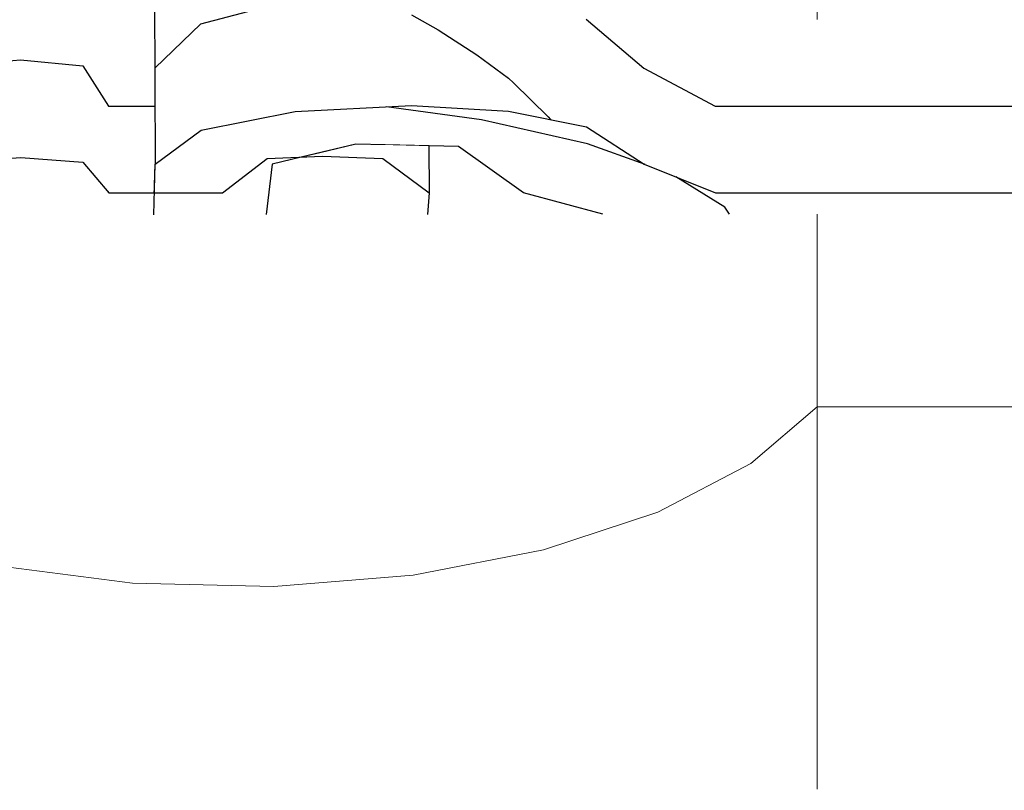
# Model space of a CAD drawing. Header units: millimetres. Extents: x -36478 to 31050, y -14815 to 11827.
# Tile 517 of 656: x -7242 to -7143, y 10744 to 10821. Entities that reach past the tile are written whole.
import ezdxf

# ---------------------------------------------------------------- set-up
doc = ezdxf.new("R2010")
doc.units = ezdxf.units.MM
doc.header["$MEASUREMENT"] = 0
doc.linetypes.add('Wipeout_Contour', pattern=[1000, 0, -1000])
for name, color, linetype in [('Nové_Konstrukce - krov', 7, 'Continuous'), ('Nové_Kóty - SP', 7, 'Continuous'), ('Nové_Výplně - Povrchové', 7, 'Continuous')]:
    doc.layers.add(name, color=color, linetype=linetype)
doc.styles.add('GENEROVANÝ_STYL_2', font='txt')
doc.dimstyles.new('GENEROVANÝ_STYL__1', dxfattribs={"dimtxt": 125, "dimasz": 190, "dimexe": 0.18, "dimexo": 300, "dimgap": 0, "dimtad": 1, "dimdec": 0, "dimzin": 0, "dimdsep": 46, "dimtxsty": 'GENEROVANÝ_STYL_2', "dimblk": 'ARROWHEAD_6', "dimblk1": 'ARROWHEAD_6', "dimblk2": 'ARROWHEAD_6', "dimcen": 0.09, "dimclrd": 1, "dimclre": 1, "dimclrt": 1, "dimazin": 0, "dimtfac": 1, "dimtdec": 4, "dimtmove": 0, "dimatfit": 3, "dimfxl": 1, "dimtolj": 1, "dimtzin": 0, "dimarcsym": 0})
doc.dimstyles.new('GENEROVANÝ_STYL__2', dxfattribs={"dimtxt": 125, "dimasz": 190, "dimexe": 0.18, "dimexo": 300, "dimgap": 0, "dimtad": 1, "dimdec": 0, "dimzin": 0, "dimdsep": 46, "dimtxsty": 'GENEROVANÝ_STYL_2', "dimblk": 'ARROWHEAD_6', "dimblk1": 'ARROWHEAD_6', "dimblk2": 'ARROWHEAD_6', "dimcen": 0.09, "dimclrd": 1, "dimclre": 1, "dimclrt": 1, "dimazin": 0, "dimtfac": 1, "dimtdec": 4, "dimtmove": 2, "dimatfit": 3, "dimfxl": 1, "dimtolj": 1, "dimtzin": 0, "dimarcsym": 0})

# ---------------------------------------------------------------- blocks, each defined once
blk = doc.blocks.new('*X13')
at = {"layer": 'Nové_Výplně - Povrchové', "color": 21, "linetype": 'Continuous', "lineweight": 20, "true_color": 0xffaaaa}
for p, q in [((-7161.724, 10849.613), (-7161.724, 10807.029)), ((-7161.724, 10806.802), (-7161.724, 10743.924)), ((-7168.392, 10776.581), (-7161.724, 10782.27)), ((-7137.706, 10782.27), (-7161.724, 10782.27)), ((-7177.702, 10771.715), (-7168.392, 10776.581)), ((-7189.179, 10767.922), (-7177.702, 10771.715)), ((-7202.238, 10765.394), (-7189.179, 10767.922)), ((-7244.052, 10766.337), (-7230.393, 10764.581)), ((-7216.214, 10764.261), (-7202.238, 10765.394)), ((-7230.393, 10764.581), (-7216.214, 10764.261))]:
    blk.add_line(p, q, dxfattribs=at)
blk = doc.blocks.new('výplň_6_1', base_point=(0, 0))
at = {"layer": 'Nové_Výplně - Povrchové', "color": 21, "linetype": 'Continuous', "lineweight": 20, "true_color": 0xffaaaa}
blk.add_blockref('*X13', (0, 0), dxfattribs=at)
blk = doc.blocks.new('*D6316')
at = {"layer": 'Nové_Kóty - SP', "color": 1, "linetype": 'Continuous', "lineweight": 25}
for p, q in [((-6330.406, 9887.654), (-4580.704, 11090.342)), ((-6160.469, 9640.426), (-6436.616, 10042.172)), ((-6304.642, 10026.709), (-6356.169, 9748.599)), ((-9579.031, 7654.656), (-6330.406, 9887.654)), ((-9553.267, 7793.711), (-9604.795, 7515.601))]:
    blk.add_line(p, q, dxfattribs=at)
at = {"layer": 'Nové_Kóty - SP', "color": 1, "lineweight": 25, "insert": (-8145, 8670.698), "char_height": 125, "attachment_point": 7, "rotation": 34.50335, "style": 'GENEROVANÝ_STYL_2'}
blk.add_mtext('\\A1;{\\pql;\\fArial|b0|i0|c0|p38;3\xa0942}', dxfattribs=at)
blk = doc.blocks.new('ARROWHEAD_6')
at = {"color": 0, "linetype": 'Continuous', "lineweight": 0}
for p, q in [((-0.5, -0.5), (0.5, 0.5)), ((0, 0), (-1, 0))]:
    blk.add_line(p, q, dxfattribs=at)
blk = doc.blocks.new('*D6326')
at = {"layer": 'Nové_Kóty - SP', "color": 1, "linetype": 'Continuous', "lineweight": 25}
for p, q in [((-4581.243, 11091.126), (-4857.389, 11492.871)), ((-4776.943, 11199.299), (-4725.415, 11477.408)), ((-4751.179, 11338.354), (-4627.565, 11423.322)), ((-10278.773, 7538.867), (-4751.179, 11338.354)), ((-10108.837, 7291.639), (-10384.984, 7693.384)), ((-10253.01, 7677.922), (-10304.537, 7399.812)), ((-10402.387, 7453.899), (-10278.773, 7538.867))]:
    blk.add_line(p, q, dxfattribs=at)
at = {"layer": 'Nové_Kóty - SP', "color": 1, "lineweight": 25, "insert": (-8042.901, 9106.069), "char_height": 125, "attachment_point": 7, "rotation": 34.50335, "style": 'GENEROVANÝ_STYL_2'}
blk.add_mtext('\\A1;{\\pql;\\fArial|b0|i0|c0|p38;6\xa0707- KROKEV}', dxfattribs=at)
blk = doc.blocks.new('*D6327')
at = {"layer": 'Nové_Kóty - SP', "color": 1, "linetype": 'Continuous', "lineweight": 25}
for p, q in [((-10443.646, 7778.728), (-4851.304, 11622.721)), ((-10273.71, 7531.5), (-10549.856, 7933.246)), ((-10294.793, 7517.008), (-10570.94, 7918.754)), ((-10417.882, 7917.783), (-10469.41, 7639.673)), ((-10490.493, 7625.181), (-10438.966, 7903.291)), ((-10464.73, 7764.236), (-10443.646, 7778.728)), ((-10588.344, 7679.268), (-10464.73, 7764.236))]:
    blk.add_line(p, q, dxfattribs=at)
at = {"layer": 'Nové_Kóty - SP', "color": 1, "lineweight": 25, "insert": (-10717.643, 7620.728), "char_height": 125, "attachment_point": 7, "rotation": 34.50335, "style": 'GENEROVANÝ_STYL_2'}
blk.add_mtext('\\A1;{\\pql;\\fArial|b0|i0|c0|p38;25}', dxfattribs=at)
blk = doc.blocks.new('*D6328')
at = {"layer": 'Nové_Kóty - SP', "color": 1, "linetype": 'Continuous', "lineweight": 25}
for p, q in [((-4681.368, 11375.493), (-4957.514, 11777.238)), ((-4877.068, 11483.666), (-4825.54, 11761.775)), ((-4851.304, 11622.721), (-4727.69, 11707.689)), ((-10443.646, 7778.728), (-4851.304, 11622.721)), ((-10417.882, 7917.783), (-10469.41, 7639.673)), ((-10490.493, 7625.181), (-10438.966, 7903.291))]:
    blk.add_line(p, q, dxfattribs=at)
at = {"layer": 'Nové_Kóty - SP', "color": 1, "lineweight": 25, "insert": (-7480.187, 9877.096), "char_height": 125, "attachment_point": 7, "rotation": 34.50335, "style": 'GENEROVANÝ_STYL_2'}
blk.add_mtext('\\A1;{\\pql;\\fArial|b0|i0|c0|p38;+ 6 787}', dxfattribs=at)

msp = doc.modelspace()

# ---------------------------------------------------------------- block references
at = {"layer": 'Nové_Výplně - Povrchové', "color": 21, "linetype": 'Continuous', "lineweight": 20, "true_color": 0xffaaaa}
msp.add_blockref('výplň_6_1', (0, 0), dxfattribs=at)

# ---------------------------------------------------------------- next in the draw order: wipeouts: each hides what was drawn before it
at = {"color": 254, "linetype": 'Wipeout_Contour', "lineweight": 0, "ltscale": 52030.009372}
msp.add_wipeout([(-7228.168, 10825.799), (-7228.233, 10821.08), (-7228.192, 10803.717), (-7228.123, 10806.607)], dxfattribs=at).dxf.layer = 'Nové_Výplně - Povrchové'

# ---------------------------------------------------------------- next in the draw order: wipeouts: each hides what was drawn before it
at = {"color": 254, "linetype": 'Wipeout_Contour', "lineweight": 0, "ltscale": 284482.245964}
msp.add_wipeout([(-7228.123, 10806.607), (-7228.245, 10801.518), (-7216.978, 10801.531), (-7216.387, 10806.607), (-7207.981, 10808.614), (-7197.68, 10808.381), (-7191.18, 10803.717), (-7183.216, 10801.569), (-6873.243, 10801.919), (-6873.2, 10803.717), (-6877.769, 10803.717), (-6880.362, 10806.799), (-6886.588, 10807.252), (-6893.324, 10806.843), (-6895.587, 10803.717), (-7171.927, 10803.717), (-7179.077, 10806.607), (-7184.857, 10810.34), (-7192.687, 10811.924), (-7202.402, 10812.488), (-7214.07, 10811.89), (-7223.503, 10810.006)], dxfattribs=at).dxf.layer = 'Nové_Výplně - Povrchové'

# ---------------------------------------------------------------- next in the draw order: linework, layer by layer
at = {"layer": 'Nové_Konstrukce - krov', "color": 1, "linetype": 'Continuous', "lineweight": 25}
for p, q in [((-7191.18, 10803.717), (-7197.68, 10808.381)), ((-7226.532, 10803.717), (-7221.36, 10803.717)), ((-7183.216, 10801.569), (-7191.18, 10803.717)), ((-7170.508, 10801.583), (-7170.976, 10802.286))]:
    msp.add_line(p, q, dxfattribs=at)

# ---------------------------------------------------------------- next in the draw order: wipeouts: each hides what was drawn before it
at = {"color": 254, "linetype": 'Wipeout_Contour', "lineweight": 0, "ltscale": 52016.658597}
msp.add_wipeout([(-7202.402, 10812.488), (-7202.456, 10835.402), (-7214.123, 10834.425), (-7214.07, 10811.89)], dxfattribs=at).dxf.layer = 'Nové_Výplně - Povrchové'
at = {"color": 254, "linetype": 'Wipeout_Contour', "lineweight": 0, "ltscale": 52038.590801}
msp.add_wipeout([(-7223.553, 10831.348), (-7228.168, 10825.799), (-7228.123, 10806.607), (-7223.503, 10810.006)], dxfattribs=at).dxf.layer = 'Nové_Výplně - Povrchové'
at = {"color": 254, "linetype": 'Wipeout_Contour', "lineweight": 0, "ltscale": 51913.286121}
msp.add_wipeout([(-7171.927, 10803.717), (-7171.967, 10821.08), (-7179.122, 10825.799), (-7179.077, 10806.607)], dxfattribs=at).dxf.layer = 'Nové_Výplně - Povrchové'
at = {"color": 254, "linetype": 'Wipeout_Contour', "lineweight": 0, "ltscale": 38978.751646}
msp.add_wipeout([(-7211.325, 10807.816), (-7213.468, 10807.304), (-7211.324, 10807.402)], dxfattribs=at).dxf.layer = 'Nové_Výplně - Povrchové'

# ---------------------------------------------------------------- next in the draw order: wipeouts: each hides what was drawn before it
at = {"color": 254, "linetype": 'Wipeout_Contour', "lineweight": 0, "ltscale": 52034.594921}
msp.add_wipeout([(-7223.553, 10831.348), (-7223.503, 10810.006), (-7214.07, 10811.89), (-7214.123, 10834.425)], dxfattribs=at).dxf.layer = 'Nové_Výplně - Povrchové'
at = {"color": 254, "linetype": 'Wipeout_Contour', "lineweight": 0, "ltscale": 51942.111553}
msp.add_wipeout([(-7179.122, 10825.799), (-7184.907, 10831.894), (-7184.857, 10810.34), (-7179.077, 10806.607)], dxfattribs=at).dxf.layer = 'Nové_Výplně - Povrchové'
at = {"color": 254, "linetype": 'Wipeout_Contour', "lineweight": 0, "ltscale": 51892.983015}
msp.add_wipeout([(-7166.388, 10803.717), (-7166.428, 10821.08), (-7171.967, 10821.08), (-7171.927, 10803.717)], dxfattribs=at).dxf.layer = 'Nové_Výplně - Povrchové'
at = {"color": 254, "linetype": 'Wipeout_Contour', "lineweight": 0, "ltscale": 288842.275049}
msp.add_wipeout([(-7583.116, 10806.607), (-7583.247, 10801.117), (-7572.017, 10801.13), (-7571.38, 10806.607), (-7562.973, 10808.614), (-7552.672, 10808.381), (-7546.173, 10803.717), (-7536.729, 10801.17), (-7228.245, 10801.518), (-7228.192, 10803.717), (-7232.762, 10803.717), (-7235.355, 10806.799), (-7241.581, 10807.252), (-7248.316, 10806.843), (-7250.58, 10803.717), (-7526.919, 10803.717), (-7534.07, 10806.607), (-7539.85, 10810.34), (-7547.68, 10811.924), (-7557.395, 10812.488), (-7569.063, 10811.89), (-7578.496, 10810.006)], dxfattribs=at).dxf.layer = 'Nové_Výplně - Povrchové'
at = {"color": 254, "linetype": 'Wipeout_Contour', "lineweight": 0, "ltscale": 90925.699507}
msp.add_wipeout([(-7216.978, 10801.531), (-7200.798, 10801.549), (-7200.649, 10803.717), (-7205.292, 10807.15), (-7211.324, 10807.402), (-7213.468, 10807.304), (-7216.387, 10806.607)], dxfattribs=at).dxf.layer = 'Nové_Výplně - Povrchové'

# ---------------------------------------------------------------- next in the draw order: linework, layer by layer
at = {"layer": 'Nové_Konstrukce - krov', "color": 1, "linetype": 'Continuous', "lineweight": 25}
for p, q in [((-7223.528, 10820.677), (-7214.096, 10823.157)), ((-7179.1, 10816.203), (-7171.947, 10812.399)), ((-7223.503, 10810.006), (-7214.07, 10811.89)), ((-7178.993, 10806.573), (-7184.746, 10808.636)), ((-7221.36, 10803.717), (-7216.893, 10807.148)), ((-7216.387, 10806.607), (-7216.978, 10801.531)), ((-7213.468, 10807.304), (-7216.387, 10806.607)), ((-7179.077, 10806.607), (-7171.927, 10803.717)), ((-7170.976, 10802.286), (-7175.919, 10805.331))]:
    msp.add_line(p, q, dxfattribs=at)

# ---------------------------------------------------------------- next in the draw order: wipeouts: each hides what was drawn before it
at = {"color": 254, "linetype": 'Wipeout_Contour', "lineweight": 0, "ltscale": 51968.880727}
msp.add_wipeout([(-7184.907, 10831.894), (-7192.74, 10834.481), (-7192.687, 10811.924), (-7184.857, 10810.34)], dxfattribs=at).dxf.layer = 'Nové_Výplně - Povrchové'
at = {"color": 254, "linetype": 'Wipeout_Contour', "lineweight": 0, "ltscale": 52043.568128}
msp.add_wipeout([(-7232.762, 10803.717), (-7232.802, 10821.08), (-7235.4, 10826.112), (-7235.355, 10806.799)], dxfattribs=at).dxf.layer = 'Nové_Výplně - Povrchové'
at = {"color": 254, "linetype": 'Wipeout_Contour', "lineweight": 0, "ltscale": 51597.259781}
msp.add_wipeout([(-6900.822, 10803.717), (-6900.863, 10821.08), (-7166.428, 10821.08), (-7166.388, 10803.717)], dxfattribs=at).dxf.layer = 'Nové_Výplně - Povrchové'
at = {"color": 254, "linetype": 'Wipeout_Contour', "lineweight": 0, "ltscale": 51950.297789}
msp.add_wipeout([(-7200.66, 10808.448), (-7205.295, 10808.553), (-7205.292, 10807.15), (-7200.649, 10803.717)], dxfattribs=at).dxf.layer = 'Nové_Výplně - Povrchové'

# ---------------------------------------------------------------- next in the draw order: linework, layer by layer
at = {"layer": 'Nové_Konstrukce - krov', "color": 1, "linetype": 'Continuous', "lineweight": 25}
for p, q in [((-7184.882, 10821.117), (-7179.1, 10816.203)), ((-7192.175, 10814.752), (-7188.707, 10811.33)), ((-7171.947, 10812.399), (-7166.408, 10812.399)), ((-7166.408, 10812.399), (-7123.671, 10812.399)), ((-7184.746, 10808.636), (-7195.405, 10811.046)), ((-7188.707, 10811.33), (-7188.47, 10811.071)), ((-7184.857, 10810.34), (-7179.077, 10806.607)), ((-7200.66, 10808.448), (-7200.649, 10803.717)), ((-7200.649, 10803.717), (-7200.798, 10801.549)), ((-7171.927, 10803.717), (-7166.388, 10803.717)), ((-7166.388, 10803.717), (-6900.822, 10803.717))]:
    msp.add_line(p, q, dxfattribs=at)

# ---------------------------------------------------------------- next in the draw order: wipeouts: each hides what was drawn before it
at = {"color": 254, "linetype": 'Wipeout_Contour', "lineweight": 0, "ltscale": 51993.04018}
msp.add_wipeout([(-7192.687, 10811.924), (-7192.74, 10834.481), (-7202.456, 10835.402), (-7202.402, 10812.488)], dxfattribs=at).dxf.layer = 'Nové_Výplně - Povrchové'
at = {"color": 254, "linetype": 'Wipeout_Contour', "lineweight": 0, "ltscale": 52061.173795}
msp.add_wipeout([(-7235.355, 10806.799), (-7235.4, 10826.112), (-7241.627, 10826.851), (-7241.581, 10807.252)], dxfattribs=at).dxf.layer = 'Nové_Výplně - Povrchové'
at = {"color": 254, "linetype": 'Wipeout_Contour', "lineweight": 0, "ltscale": 52028.92909}
msp.add_wipeout([(-7228.233, 10821.08), (-7232.802, 10821.08), (-7232.762, 10803.717), (-7228.192, 10803.717)], dxfattribs=at).dxf.layer = 'Nové_Výplně - Povrchové'
at = {"color": 254, "linetype": 'Wipeout_Contour', "lineweight": 0, "ltscale": 64955.784185}
msp.add_wipeout([(-7211.325, 10807.816), (-7211.324, 10807.402), (-7205.292, 10807.15), (-7205.295, 10808.553), (-7207.981, 10808.614)], dxfattribs=at).dxf.layer = 'Nové_Výplně - Povrchové'

# ---------------------------------------------------------------- next in the draw order: linework, layer by layer
at = {"layer": 'Nové_Konstrukce - krov', "color": 1, "linetype": 'Continuous', "lineweight": 25}
for p, q in [((-7228.168, 10825.799), (-7228.123, 10806.607)), ((-7202.424, 10821.583), (-7199.722, 10820.06)), ((-7228.145, 10816.203), (-7223.528, 10820.677)), ((-7199.722, 10820.06), (-7195.855, 10817.555)), ((-7195.855, 10817.555), (-7192.695, 10815.217)), ((-7235.377, 10816.456), (-7232.782, 10812.399)), ((-7192.695, 10815.217), (-7192.175, 10814.752)), ((-7214.07, 10811.89), (-7202.402, 10812.488)), ((-7202.402, 10812.488), (-7192.687, 10811.924)), ((-7232.782, 10812.399), (-7228.213, 10812.399)), ((-7195.405, 10811.046), (-7204.914, 10812.359)), ((-7192.687, 10811.924), (-7184.857, 10810.34)), ((-7228.123, 10806.607), (-7223.503, 10810.006)), ((-7207.981, 10808.614), (-7213.468, 10807.304)), ((-7197.68, 10808.381), (-7207.981, 10808.614)), ((-7235.355, 10806.799), (-7232.762, 10803.717)), ((-7228.245, 10801.518), (-7228.123, 10806.607)), ((-7216.893, 10807.148), (-7211.324, 10807.402)), ((-7211.324, 10807.402), (-7205.292, 10807.15)), ((-7205.292, 10807.15), (-7200.649, 10803.717)), ((-7232.762, 10803.717), (-7226.532, 10803.717))]:
    msp.add_line(p, q, dxfattribs=at)

# ---------------------------------------------------------------- next in the draw order: wipeouts: each hides what was drawn before it
at = {"color": 254, "linetype": 'Wipeout_Contour', "lineweight": 0, "ltscale": 52075.692171}
msp.add_wipeout([(-7241.581, 10807.252), (-7241.627, 10826.851), (-7248.361, 10826.183), (-7248.316, 10806.843)], dxfattribs=at).dxf.layer = 'Nové_Výplně - Povrchové'

# ---------------------------------------------------------------- next in the draw order: linework, layer by layer
at = {"layer": 'Nové_Konstrukce - krov', "color": 1, "linetype": 'Continuous', "lineweight": 25}
for p, q in [((-7248.339, 10816.513), (-7241.604, 10817.051)), ((-7241.604, 10817.051), (-7235.377, 10816.456)), ((-7248.316, 10806.843), (-7241.581, 10807.252)), ((-7241.581, 10807.252), (-7235.355, 10806.799))]:
    msp.add_line(p, q, dxfattribs=at)

# ---------------------------------------------------------------- next in the draw order: dimensions: what is measured, and where the dimension line sits
at = {"layer": 'Nové_Kóty - SP', "color": 1, "linetype": 'Continuous', "lineweight": 25}
for base, p1, p2, text, dimstyle, picture, middle in [((-4851.304, 11622.721), (-9826.858, 6881.409), (-4515.956, 11134.847), '+ 6 787', 'GENEROVANÝ_STYL__2', '*D6328', (-7268.847, 10098.205)), ((-10443.646, 7778.728), (-9842.858, 6859.522), (-9826.858, 6881.409), '25', 'GENEROVANÝ_STYL__1', '*D6327', (-10674.515, 7726.214)), ((-4751.179, 11338.354), (-9826.858, 6881.409), (-4362.539, 10772.95), '<MeasuredValue>- KROKEV', 'GENEROVANÝ_STYL__1', '*D6326', (-7174.223, 9779.01))]:
    dim = msp.add_linear_dim(base=base, p1=p1, p2=p2, angle=34.50335, text=text, dimstyle=dimstyle, dxfattribs=at)
    dim.commit()
    dim.dimension.update_dxf_attribs({"geometry": picture, "text_midpoint": middle, "dimtype": 160, "text_rotation": 34.50335})
dim = msp.add_linear_dim(base=(-6330.406, 9887.654), p1=(-9271.506, 7207.261), p2=(-6039.22, 9464.03), angle=34.50335, dimstyle='GENEROVANÝ_STYL__1', dxfattribs=at)
dim.commit()
dim.dimension.update_dxf_attribs({"geometry": '*D6316', "text_midpoint": (-8003.466, 8843.825), "dimtype": 160, "text_rotation": 34.50335})

doc.saveas('drawing.dxf')
